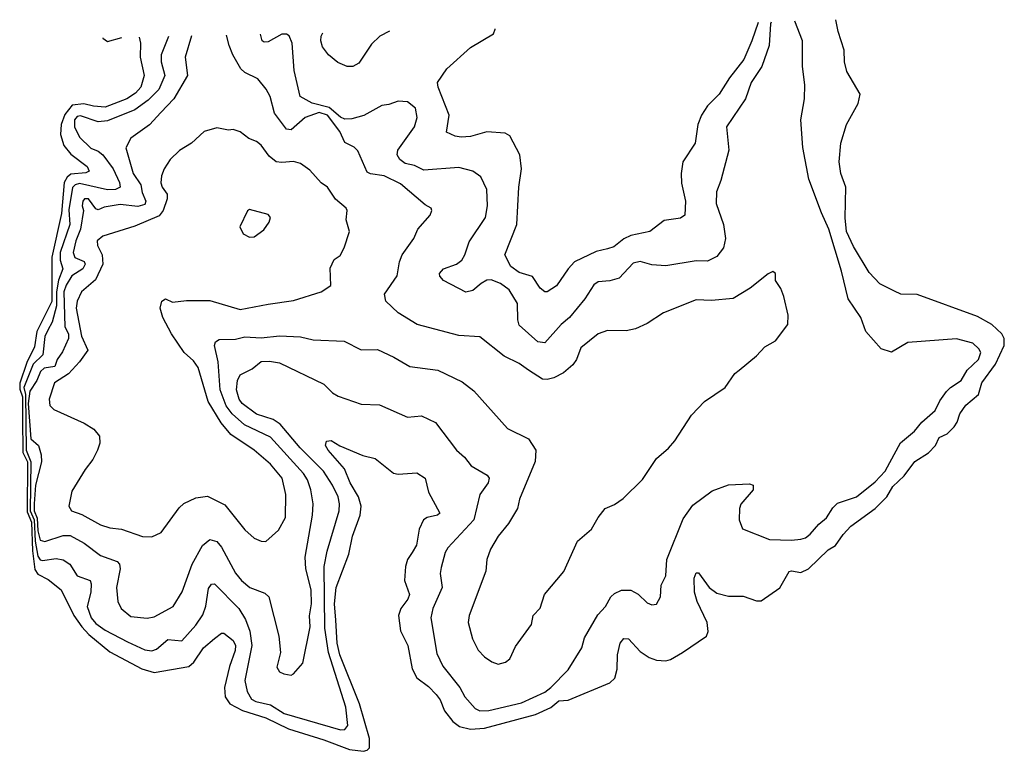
# Model space of a CAD drawing. Extents: x 2199565 to 2323334, y 894172 to 1018966.
# Tile 399 of 440: x 2280178 to 2284410, y 1015071 to 1018216. Entities that reach past the tile are written whole.
import ezdxf

# ---------------------------------------------------------------- set-up
doc = ezdxf.new("R2010")
doc.units = 0

msp = doc.modelspace()

# ---------------------------------------------------------------- linework, layer by layer
at = {"layer": '0CON10XD'}
for points in [[(2280691, 1018140.9), (2280696.9, 1018115), (2280694.8, 1018055), (2280713.3, 1017975), (2280698.7, 1017925), (2280675, 1017899.4), (2280637.5, 1017875), (2280545, 1017840.1), (2280495, 1017844.3), (2280453.8, 1017853.8), (2280402.5, 1017847.5), (2280371.3, 1017808.7), (2280355.5, 1017765), (2280352.7, 1017722.7), (2280366.7, 1017675), (2280398, 1017638), (2280468.2, 1017585), (2280476.9, 1017565), (2280462.3, 1017557.7), (2280397.8, 1017552.2), (2280381.7, 1017538.3), (2280369.2, 1017515), (2280357.3, 1017382.7), (2280315.7, 1017195), (2280315, 1017004.2), (2280250.9, 1016875), (2280240.7, 1016809.3), (2280208.3, 1016741.7), (2280177.5, 1016652.5), (2280177.5, 1016627.5), (2280189.3, 1016595), (2280189.3, 1016500.7), (2280191.7, 1016355), (2280210.9, 1016315), (2280210.2, 1016100.2), (2280228.8, 1016055), (2280232.7, 1015932.7), (2280242.3, 1015852.3), (2280255, 1015832.6), (2280299.4, 1015809.4), (2280355.8, 1015765), (2280410.3, 1015655), (2280444.9, 1015605), (2280475, 1015572), (2280565, 1015498.3), (2280703.1, 1015425), (2280755, 1015408.7), (2280905, 1015434.7), (2280926.3, 1015453.7), (2280968.1, 1015515), (2281014.8, 1015555.2), (2281045, 1015577.9), (2281055, 1015577.9), (2281095, 1015547.1), (2281105, 1015526), (2281104.1, 1015504.1), (2281079.5, 1015435), (2281057.3, 1015345), (2281060.2, 1015305), (2281080.6, 1015275), (2281135.8, 1015245.8), (2281235, 1015213.9), (2281333.2, 1015166.8), (2281485, 1015119.7), (2281595, 1015078.3), (2281655, 1015070.6), (2281671.8, 1015075), (2281681.3, 1015085), (2281680.9, 1015125), (2281638.5, 1015275), (2281553.7, 1015485), (2281542.9, 1015535), (2281536.4, 1015635), (2281530.4, 1015705), (2281537.6, 1015775), (2281592.3, 1015917.7), (2281608.8, 1015995), (2281641.6, 1016085), (2281644.8, 1016124.8), (2281634.3, 1016165), (2281598.7, 1016225), (2281574.5, 1016284.5), (2281502.9, 1016365), (2281492.7, 1016385), (2281495.8, 1016404.2), (2281516.4, 1016406.4), (2281553.2, 1016383.2), (2281652.4, 1016342.4), (2281705, 1016329.2), (2281785, 1016266), (2281805, 1016262), (2281885, 1016267.5), (2281920, 1016245), (2281934.6, 1016184.6), (2281984, 1016095), (2281973.3, 1016085), (2281928.8, 1016075), (2281912.9, 1016065), (2281895.3, 1016025), (2281883.8, 1015956.2), (2281865, 1015925.5), (2281844.7, 1015895), (2281835.9, 1015865), (2281832, 1015805), (2281853.8, 1015745), (2281846.8, 1015725), (2281815.9, 1015685), (2281805.3, 1015655), (2281815, 1015588), (2281845.8, 1015525), (2281865.4, 1015425), (2281885, 1015386.9), (2281935, 1015349.2), (2281968.5, 1015315), (2281985, 1015291.9), (2282003.9, 1015243.9), (2282039.3, 1015199.3), (2282067.8, 1015177.8), (2282115.5, 1015165.5), (2282175, 1015169.9), (2282395, 1015229.2), (2282461.5, 1015258.5), (2282495, 1015287.9), (2282535, 1015290), (2282714.5, 1015365), (2282735.3, 1015385), (2282746.5, 1015423.5), (2282747.7, 1015485), (2282759.2, 1015535), (2282775, 1015555.4), (2282795, 1015554.6), (2282845, 1015500.3), (2282883.7, 1015473.7), (2282915, 1015463), (2282955, 1015460), (2282975, 1015465.3), (2283026.9, 1015495), (2283129.6, 1015565), (2283137.1, 1015585), (2283132.8, 1015625), (2283090, 1015715), (2283078.4, 1015755), (2283076.6, 1015815), (2283085, 1015838.1), (2283095, 1015838.5), (2283141.8, 1015775), (2283175, 1015750), (2283225, 1015738.1), (2283287.8, 1015737.8), (2283345, 1015717.8), (2283365, 1015717.6), (2283445, 1015772.9), (2283485, 1015843.6), (2283495, 1015847.1), (2283535, 1015839.6), (2283568.7, 1015855), (2283652.8, 1015937.2), (2283685, 1015955.3), (2283718, 1016002), (2283751.1, 1016038.9), (2283855.2, 1016115), (2283905.9, 1016165), (2283931.1, 1016208.9), (2283980.3, 1016255), (2284025, 1016316.1), (2284085, 1016353.1), (2284113.9, 1016385), (2284130.5, 1016419.5), (2284165, 1016435.2), (2284195.2, 1016465), (2284208.2, 1016485), (2284218.4, 1016521.6), (2284245, 1016558.9), (2284299.1, 1016605), (2284313.2, 1016655), (2284372, 1016735), (2284410.2, 1016815), (2284408.9, 1016845), (2284399.3, 1016865), (2284356.7, 1016905), (2284295, 1016939.4), (2284035, 1017034.3), (2283965, 1017035.5), (2283938.8, 1017048.8), (2283875, 1017080.3), (2283829.4, 1017129.4), (2283761.3, 1017241.3), (2283731.9, 1017305), (2283726.8, 1017363.2), (2283728.5, 1017495), (2283707.8, 1017555), (2283700.4, 1017605), (2283707.9, 1017685), (2283731.9, 1017765), (2283781.4, 1017855), (2283790.8, 1017895), (2283733.5, 1017993.5), (2283723.3, 1018035), (2283722.3, 1018085), (2283696.7, 1018165), (2283685.7, 1018215.5)], [(2280817.6, 1018143.9), (2280785.7, 1018065), (2280785.6, 1018035), (2280801.4, 1017975), (2280776.3, 1017915), (2280730.2, 1017869.8), (2280672.2, 1017827.8), (2280555, 1017780.2), (2280515, 1017776.7), (2280438.3, 1017801.7), (2280425, 1017798.8), (2280413.1, 1017785), (2280412.5, 1017755), (2280435, 1017711.2), (2280482.8, 1017662.8), (2280515, 1017650.5), (2280535, 1017634.1), (2280579, 1017575), (2280606.2, 1017515), (2280609.6, 1017495), (2280590, 1017485), (2280555, 1017483.5), (2280435, 1017510.7), (2280415.3, 1017505), (2280405, 1017494.7), (2280388.2, 1017398.2), (2280392.6, 1017335), (2280351.8, 1017215), (2280351.5, 1017181.5), (2280363.4, 1017145), (2280344.5, 1017095.5), (2280335.6, 1017045), (2280335.9, 1016985), (2280316.5, 1016915), (2280298.4, 1016881.6), (2280285, 1016854), (2280276.6, 1016775), (2280235.8, 1016735), (2280195.4, 1016635), (2280201.9, 1016605), (2280205.2, 1016365), (2280225.5, 1016315), (2280223.2, 1016105), (2280240, 1016065), (2280244.4, 1015974.4), (2280255, 1015909.5), (2280265, 1015893.2), (2280275, 1015890.6), (2280335, 1015898.8), (2280365, 1015894), (2280392.5, 1015875), (2280425, 1015824.6), (2280480, 1015805), (2280485, 1015790), (2280483, 1015755), (2280466.9, 1015693.1), (2280485, 1015643.9), (2280505, 1015620.2), (2280545, 1015592), (2280641.4, 1015541.4), (2280715, 1015506.7), (2280745, 1015502.5), (2280765, 1015509.7), (2280815, 1015551.1), (2280875, 1015545.4), (2280935, 1015612.5), (2280965, 1015657.1), (2280977.5, 1015695), (2280989.9, 1015770.1), (2281001.6, 1015788.4), (2281015, 1015790.5), (2281119.3, 1015685), (2281147.8, 1015637.8), (2281166.8, 1015586.8), (2281175.6, 1015525), (2281145.2, 1015375), (2281155, 1015327.5), (2281173.8, 1015295), (2281192.2, 1015285), (2281255, 1015269.8), (2281315, 1015233), (2281556.7, 1015163.3), (2281575.3, 1015164.7), (2281588.8, 1015181.2), (2281579.2, 1015260.8), (2281504.4, 1015495), (2281489.5, 1015599.5), (2281486.7, 1015865), (2281499.5, 1015930.5), (2281550.3, 1016105), (2281552.6, 1016135), (2281546.2, 1016165), (2281522.9, 1016215), (2281482.9, 1016275), (2281383.4, 1016375), (2281296.9, 1016476.9), (2281266.6, 1016496.6), (2281195, 1016519.2), (2281133.2, 1016565), (2281120.8, 1016585), (2281110, 1016625), (2281114.5, 1016664.5), (2281125, 1016689.2), (2281176.7, 1016715), (2281215, 1016745.6), (2281252.1, 1016747.9), (2281295, 1016741.2), (2281485, 1016648.2), (2281521.7, 1016611.7), (2281546.9, 1016596.9), (2281645, 1016563.5), (2281725, 1016560), (2281845, 1016506.9), (2281905, 1016512.5), (2281965, 1016483.8), (2282055, 1016364.4), (2282090, 1016335), (2282118.3, 1016298.3), (2282187.3, 1016257.3), (2282195.7, 1016245), (2282191.9, 1016225), (2282156.1, 1016175), (2282129.5, 1016065), (2282018.5, 1015945), (2282006.5, 1015925), (2281988.8, 1015861.2), (2281985.4, 1015834.6), (2281994.2, 1015775), (2281953.5, 1015685), (2281944.5, 1015645), (2281970.8, 1015490.8), (2281996.1, 1015436.1), (2282069.2, 1015345), (2282090.8, 1015305), (2282135, 1015254), (2282155, 1015244.2), (2282195, 1015246.2), (2282335, 1015279.5), (2282435, 1015324.7), (2282461.2, 1015345), (2282535, 1015420.6), (2282594.3, 1015515), (2282605, 1015558.8), (2282662.7, 1015657.3), (2282696.3, 1015693.6), (2282718.6, 1015735), (2282735, 1015749.4), (2282765, 1015763.1), (2282805, 1015762.9), (2282836.8, 1015746.8), (2282875, 1015708.8), (2282895, 1015700), (2282915, 1015703.3), (2282932, 1015735), (2282935.8, 1015785), (2282955.5, 1015825), (2282959.5, 1015895), (2283029.5, 1016070.5), (2283071.1, 1016128.9), (2283155, 1016190.8), (2283225, 1016216), (2283315, 1016220), (2283330, 1016215), (2283330, 1016195), (2283277.7, 1016132.3), (2283271.2, 1016115), (2283270, 1016065), (2283285, 1016026.7), (2283401.5, 1015981.5), (2283495, 1015977.8), (2283535, 1015982.5), (2283555, 1015988.5), (2283575, 1016003.6), (2283612.8, 1016047.2), (2283645.6, 1016074.4), (2283672.5, 1016117.5), (2283693, 1016137), (2283774.2, 1016165), (2283855, 1016228.5), (2283897.9, 1016275), (2283918.4, 1016311.6), (2283963.8, 1016396.2), (2284023.9, 1016446.1), (2284055.6, 1016485), (2284112.7, 1016535), (2284132.9, 1016577.1), (2284162.3, 1016617.7), (2284178.5, 1016635), (2284224.4, 1016665), (2284250.8, 1016709.2), (2284299.4, 1016755), (2284309.4, 1016785), (2284301.1, 1016801.1), (2284275, 1016825.6), (2284205, 1016843.8), (2283995, 1016827.5), (2283925, 1016786.2), (2283880.7, 1016800.7), (2283815.6, 1016875.6), (2283793.5, 1016935), (2283738.8, 1017015), (2283710.4, 1017135), (2283656.5, 1017315), (2283624.6, 1017385), (2283569.9, 1017529.9), (2283544.5, 1017665.5), (2283535.6, 1017785), (2283550.6, 1017875), (2283552.2, 1017935), (2283542.2, 1018015), (2283542.5, 1018125), (2283510.2, 1018209.1)], [(2283407.4, 1018205.3), (2283405, 1018197.5), (2283399.2, 1018105), (2283368.5, 1018015), (2283321.4, 1017945), (2283297.1, 1017875), (2283216.5, 1017755), (2283226.2, 1017655), (2283192.1, 1017525), (2283172.9, 1017475), (2283171.3, 1017425), (2283203.1, 1017335), (2283211.8, 1017275), (2283203.6, 1017235), (2283175, 1017196.9), (2283135, 1017178.2), (2283085, 1017179.6), (2282955, 1017157.5), (2282895, 1017161.2), (2282845, 1017175.4), (2282815, 1017168.9), (2282755, 1017104.3), (2282715, 1017093.1), (2282665, 1017088.9), (2282645, 1017075.7), (2282607.5, 1017015), (2282541.2, 1016935), (2282505, 1016904.6), (2282435, 1016826.7), (2282405, 1016830.4), (2282325, 1016901.9), (2282318.5, 1016925), (2282317.5, 1016995), (2282282.3, 1017055), (2282245, 1017081.8), (2282205, 1017097.8), (2282185, 1017095.3), (2282161.7, 1017081.7), (2282125, 1017050.9), (2282095, 1017044.5), (2281999.2, 1017095), (2281983.6, 1017113.6), (2281982.9, 1017125), (2281999.2, 1017145), (2282055, 1017164.7), (2282077.8, 1017182.2), (2282091.7, 1017205), (2282109.9, 1017260.1), (2282180, 1017365), (2282188.8, 1017415), (2282185.5, 1017485), (2282160.2, 1017540.2), (2282126.2, 1017565), (2282065, 1017579.6), (2281915, 1017568.8), (2281875, 1017589.2), (2281835, 1017597.5), (2281811.8, 1017615), (2281799.6, 1017635), (2281802.7, 1017655), (2281874.5, 1017755), (2281885.5, 1017795), (2281879.2, 1017835), (2281845, 1017862.5), (2281805, 1017865.8), (2281765, 1017850.6), (2281735, 1017846.9), (2281656.5, 1017803.5), (2281605, 1017789.3), (2281575, 1017787.8), (2281557.2, 1017797.2), (2281507.8, 1017837.8), (2281435, 1017857), (2281383.6, 1017885), (2281357.2, 1017997.2), (2281348.8, 1018115), (2281336.4, 1018146.4), (2281325, 1018153.6), (2281305, 1018153.8), (2281245, 1018120), (2281228.3, 1018118.3), (2281219.4, 1018125), (2281212.5, 1018153.2)], [(2283352.6, 1018203.5), (2283325.4, 1018125), (2283290.7, 1018045), (2283228.3, 1017965), (2283184.9, 1017895.1), (2283134.2, 1017845), (2283108.4, 1017805), (2283093.2, 1017765), (2283081.5, 1017685), (2283028.4, 1017605), (2283020.9, 1017555), (2283023.2, 1017513.2), (2283040.4, 1017435), (2283037.5, 1017375), (2283017.9, 1017362.1), (2282947.4, 1017352.6), (2282886, 1017305), (2282805, 1017287.4), (2282775, 1017273.1), (2282731.3, 1017238.7), (2282705, 1017230.5), (2282655, 1017218.8), (2282562.2, 1017175), (2282534.9, 1017145.1), (2282485, 1017071.1), (2282445, 1017045.7), (2282435, 1017045.7), (2282415, 1017061.9), (2282381.5, 1017111.5), (2282325, 1017129.1), (2282288.2, 1017155), (2282262.9, 1017205), (2282315.3, 1017334.7), (2282323.7, 1017495), (2282334.4, 1017575), (2282327.5, 1017635), (2282285, 1017715.6), (2282265, 1017728.2), (2282185, 1017733.8), (2282115, 1017713.2), (2282075, 1017710.8), (2282050, 1017715), (2282012.6, 1017732.6), (2282024, 1017805), (2281976.4, 1017925), (2281974, 1017945), (2282013.8, 1018003.8), (2282115, 1018096.3), (2282214.4, 1018155), (2282221.4, 1018175), (2282221.3, 1018176.9)], [(2280915.8, 1018146.2), (2280888.7, 1018055), (2280898.9, 1017975), (2280840.3, 1017875), (2280784.1, 1017815.9), (2280735, 1017762.9), (2280655, 1017706.9), (2280633.6, 1017665), (2280665.2, 1017555), (2280699, 1017505), (2280703.4, 1017473.4), (2280719.5, 1017435), (2280715, 1017421.2), (2280685, 1017412.1), (2280609.2, 1017420.8), (2280540.9, 1017409.1), (2280515, 1017397.5), (2280505, 1017402.5), (2280473.3, 1017445), (2280456.7, 1017445), (2280449.5, 1017435), (2280445.6, 1017415), (2280451.4, 1017395), (2280439.6, 1017315), (2280418.3, 1017265), (2280407.4, 1017215), (2280413.9, 1017193.9), (2280455.4, 1017175.4), (2280459.6, 1017165), (2280448.9, 1017145), (2280402.3, 1017115), (2280377, 1017075), (2280367.9, 1017045), (2280371.6, 1016895), (2280386.8, 1016865), (2280387.9, 1016845), (2280361.9, 1016788.1), (2280338, 1016755), (2280328.8, 1016725), (2280282.7, 1016717.3), (2280267.1, 1016702.9), (2280251.8, 1016665), (2280221.1, 1016618.9), (2280213.7, 1016565), (2280225, 1016413.6), (2280257.8, 1016385), (2280270.5, 1016345), (2280271.1, 1016315), (2280245, 1016214), (2280239.9, 1016135), (2280240.1, 1016105), (2280252.1, 1016072.1), (2280255, 1016018.2), (2280265, 1015978.9), (2280285, 1015973.2), (2280365, 1015998.6), (2280395, 1015997.6), (2280455, 1015964.7), (2280525, 1015912.2), (2280596.9, 1015886.9), (2280605.9, 1015875), (2280608.8, 1015855), (2280593.2, 1015775), (2280598.9, 1015715), (2280614.4, 1015685), (2280655, 1015649.5), (2280725, 1015642.5), (2280755, 1015648.5), (2280836.9, 1015693.1), (2280876.7, 1015756.7), (2280919.3, 1015875), (2280962.7, 1015955), (2280995, 1015981.2), (2281025, 1015972.5), (2281045, 1015947.8), (2281105, 1015836.5), (2281131.5, 1015805), (2281166.7, 1015775), (2281230.9, 1015750.9), (2281248.9, 1015735), (2281291.9, 1015565), (2281298, 1015495), (2281282.9, 1015432.9), (2281295, 1015412.5), (2281313, 1015403), (2281345, 1015397.5), (2281355, 1015403.3), (2281395, 1015450), (2281426.6, 1015605), (2281423.3, 1015653.3), (2281431.3, 1015705), (2281430, 1015765), (2281408, 1015855), (2281404.7, 1015905), (2281436.4, 1016085), (2281439.2, 1016135), (2281429.7, 1016195), (2281415, 1016237.5), (2281397.2, 1016265), (2281255, 1016420.5), (2281144.5, 1016474.5), (2281090.9, 1016520.9), (2281065.3, 1016555.3), (2281040, 1016625), (2281030.2, 1016745), (2281014.7, 1016814.8), (2281018.8, 1016831.2), (2281035, 1016840.7), (2281105, 1016841.9), (2281145, 1016851.6), (2281215, 1016848.3), (2281295, 1016856.5), (2281385, 1016852.5), (2281438.8, 1016838.8), (2281573.1, 1016833.1), (2281645, 1016795.7), (2281715, 1016798.1), (2281785.7, 1016765), (2281855, 1016724.6), (2281975, 1016708.5), (2282079.3, 1016659.3), (2282129.5, 1016619.5), (2282275, 1016458), (2282365, 1016414.3), (2282396.4, 1016365), (2282393.1, 1016316.9), (2282326, 1016155), (2282316.9, 1016115), (2282279.5, 1016050.5), (2282234.4, 1015995), (2282201.1, 1015938.9), (2282185.6, 1015895), (2282181.2, 1015845), (2282110, 1015655), (2282106, 1015625), (2282124.5, 1015554.5), (2282148, 1015505), (2282175, 1015476.2), (2282206.7, 1015455), (2282235, 1015445.7), (2282265.5, 1015454.5), (2282285, 1015468.8), (2282309.3, 1015520.7), (2282377.5, 1015615), (2282384.4, 1015655), (2282415, 1015686.2), (2282433.3, 1015745), (2282516.2, 1015843.8), (2282575.7, 1015974.3), (2282636, 1016025), (2282663.8, 1016075), (2282695, 1016113.8), (2282735, 1016131.2), (2282772.3, 1016157.7), (2282855, 1016238.8), (2282915, 1016329.2), (2282966.9, 1016373.1), (2282994.2, 1016405), (2283065, 1016516), (2283122, 1016575), (2283210, 1016635), (2283252, 1016695), (2283270.5, 1016709.5), (2283345, 1016771.2), (2283380.9, 1016809.1), (2283426.2, 1016835), (2283480, 1016905), (2283481.1, 1016945), (2283462.9, 1017025), (2283449.7, 1017059.7), (2283426.2, 1017095), (2283426.7, 1017125), (2283415, 1017132.5), (2283395, 1017123.8), (2283318.2, 1017061.8), (2283245, 1017017.5), (2283151.3, 1017008.7), (2283085, 1017011.5), (2282945, 1016955.6), (2282875, 1016909.4), (2282825, 1016886.7), (2282785, 1016878.2), (2282705, 1016880), (2282665, 1016864.5), (2282589.1, 1016805), (2282571.1, 1016755), (2282555, 1016732.1), (2282515, 1016697.3), (2282474.2, 1016675.8), (2282445, 1016668.2), (2282425, 1016670.3), (2282365, 1016708.8), (2282325, 1016737.1), (2282259.6, 1016769.6), (2282155, 1016852.9), (2282065, 1016857.5), (2281885.6, 1016905.6), (2281804.3, 1016955), (2281751.4, 1017005), (2281745.6, 1017035), (2281800.5, 1017115), (2281810.4, 1017175), (2281822.1, 1017205), (2281872, 1017275), (2281888.8, 1017315), (2281941.4, 1017375), (2281949.4, 1017395), (2281947.1, 1017405), (2281920.2, 1017420.2), (2281815, 1017510), (2281745, 1017544.7), (2281685, 1017552.6), (2281670.8, 1017560.8), (2281631.5, 1017651.5), (2281615, 1017667.3), (2281575, 1017687.9), (2281554.4, 1017734.4), (2281500.5, 1017805), (2281465, 1017816.7), (2281405.2, 1017795), (2281345, 1017741.4), (2281325, 1017744.5), (2281273.5, 1017813.5), (2281254.7, 1017884.7), (2281237.3, 1017917.3), (2281200.9, 1017960.9), (2281145, 1017988.8), (2281128.5, 1018005), (2281093.5, 1018065), (2281078.2, 1018105), (2281066.5, 1018149.7)], [(2280535.2, 1018137.2), (2280535.6, 1018135.6), (2280555, 1018122.4), (2280616.7, 1018139.2)], [(2281767.8, 1018166.2), (2281725.8, 1018144.2), (2281690.1, 1018109.9), (2281635, 1018028.8), (2281610, 1018015), (2281585, 1018013.8), (2281545, 1018032), (2281505, 1018063.8), (2281478.8, 1018098.8), (2281471.4, 1018125), (2281473.1, 1018145), (2281480.6, 1018159.5)], [(2281235, 1015972.5), (2281289.4, 1016020.6), (2281319.5, 1016075), (2281321.8, 1016175), (2281305.3, 1016245), (2281256.2, 1016305), (2281185.2, 1016365.2), (2281085, 1016432.9), (2281043, 1016483), (2280987.9, 1016575), (2280945, 1016720.6), (2280925, 1016748.5), (2280884.8, 1016784.8), (2280830, 1016865), (2280793.3, 1016935), (2280781.4, 1016975), (2280788, 1017005), (2280805, 1017016), (2280835, 1017000.8), (2280895, 1017008), (2280995, 1017008.5), (2281125, 1016969.6), (2281245, 1016993.2), (2281355, 1017008.5), (2281473.3, 1017045), (2281515, 1017073.3), (2281512.9, 1017147.1), (2281528.8, 1017185), (2281555, 1017202.5), (2281572.5, 1017235), (2281596, 1017305), (2281580.5, 1017355), (2281585.8, 1017395), (2281581.2, 1017405), (2281534.5, 1017444.5), (2281500.8, 1017495), (2281473.7, 1017513.7), (2281425, 1017568.9), (2281385, 1017597.1), (2281355, 1017605.4), (2281305, 1017601.1), (2281280, 1017605), (2281249.4, 1017629.4), (2281215, 1017675.6), (2281195, 1017691.4), (2281162, 1017705), (2281125, 1017734.2), (2281095, 1017743.8), (2281075, 1017741.2), (2281025, 1017750), (2280970, 1017735), (2280915.6, 1017684.4), (2280865, 1017652.9), (2280825, 1017614.2), (2280798.6, 1017575), (2280787.5, 1017545), (2280784, 1017514), (2280789.6, 1017495), (2280811.2, 1017465), (2280811.9, 1017445), (2280794.4, 1017395), (2280777.3, 1017372.7), (2280672.7, 1017327.3), (2280535.3, 1017284.7), (2280510.6, 1017265), (2280511.5, 1017245), (2280532.6, 1017205), (2280535.5, 1017164.5), (2280503.4, 1017096.6), (2280442.9, 1017045), (2280425.2, 1017005), (2280420, 1016975), (2280443.4, 1016855), (2280470.5, 1016795), (2280435, 1016744.1), (2280387.1, 1016692.9), (2280327.2, 1016655), (2280304.4, 1016585), (2280307.5, 1016557.5), (2280325, 1016539.4), (2280455, 1016480.6), (2280495.8, 1016455), (2280520.8, 1016425), (2280521.4, 1016395), (2280511.9, 1016365), (2280491.4, 1016325), (2280458.3, 1016281.7), (2280401.3, 1016188.7), (2280388.6, 1016125), (2280400, 1016105), (2280445, 1016088.5), (2280525, 1016044.6), (2280565, 1016031.5), (2280615.4, 1016025.4), (2280705, 1015994.3), (2280745, 1015992), (2280785, 1016011.2), (2280863, 1016117), (2280883.7, 1016136.3), (2280935, 1016160), (2280985, 1016166.7), (2281059.6, 1016129.6), (2281145, 1016022.9), (2281185, 1015987.5), (2281215, 1015974.2), (2281235, 1015972.5)], [(2281165, 1017280), (2281185, 1017282.5), (2281227.4, 1017312.6), (2281249.4, 1017345), (2281255.6, 1017365.6), (2281245, 1017378), (2281165, 1017400), (2281156.4, 1017393.6), (2281123.3, 1017325), (2281137.5, 1017295), (2281165, 1017280)]]:
    msp.add_lwpolyline(points, dxfattribs=at)

doc.saveas('drawing.dxf')
